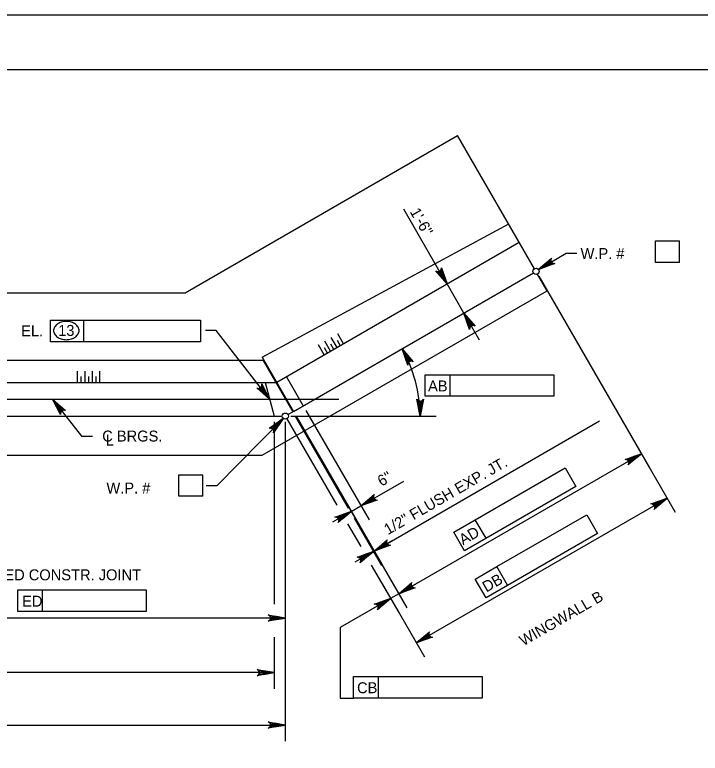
# Model space of a CAD drawing. Extents: x 638255 to 640306, y 296059 to 298435.
# Drawn here: x 638773.3 to 638961.1, y 298233 to 298435.5 of the extents above; entities that cross this region are included whole.
import ezdxf

# ---------------------------------------------------------------- set-up
doc = ezdxf.new("R2010")
doc.units = 0
for name, color, linetype in [('2', 7, 'Continuous'), ('Level 10', 7, 'Continuous'), ('Level 2', 7, 'Continuous'), ('Level 3', 7, 'Continuous'), ('PLT-BNDY', 7, 'Continuous')]:
    doc.layers.add(name, color=color, linetype=linetype)

msp = doc.modelspace()

# ---------------------------------------------------------------- linework, layer by layer
at = {"layer": '2'}
msp.add_line((638475.46, 298420.46), (639261.46, 298420.46), dxfattribs=at)
at = {"layer": 'Level 10'}
for p, q in [((638819.98, 298359.21), (638894.66, 298402.33)), ((638915.73, 298365.85), (638894.66, 298402.33)), ((638841.09, 298341.64), (638908.64, 298378.13)), ((638845.08, 298334.71), (638911.55, 298373.09)), ((638849.69, 298326.74), (638915.42, 298364.69)), ((638919.22, 298359.79), (638916.58, 298364.38)), ((638646.07, 298359.21), (638819.98, 298359.21)), ((638841.11, 298314.7), (638919.22, 298359.79)), ((638841.35, 298340.66), (638625.6, 298340.74)), ((638841.09, 298341.64), (638849.69, 298326.74)), ((638841.35, 298340.66), (638849.47, 298326.61)), ((638622.09, 298334.65), (638844.82, 298334.65)), ((638841.91, 298334.65), (638844.37, 298325.44)), ((638847.74, 298336.25), (638852.35, 298328.27)), ((638597.38, 298330.05), (638862.07, 298330.05)), ((638848.18, 298325.87), (638849.47, 298326.61)), ((638731.87, 298325.44), (638846.6, 298325.44)), ((638621.86, 298314.7), (638841.11, 298314.7))]:
    msp.add_line(p, q, dxfattribs=at)
at = {"layer": 'Level 2'}
for p, q in [((638861.63, 298344.26), (638860.05, 298346.99)), ((638863.4, 298345.29), (638861.82, 298348.02)), ((638858.08, 298342.22), (638856.51, 298344.95)), ((638859.85, 298343.24), (638858.28, 298345.97)), ((638860.74, 298343.75), (638859.93, 298345.15)), ((638862.51, 298344.78), (638861.7, 298346.18)), ((638858.97, 298342.73), (638858.16, 298344.13)), ((638790.53, 298334.65), (638790.53, 298337.81)), ((638792.58, 298334.65), (638792.58, 298337.81)), ((638794.62, 298334.65), (638794.62, 298337.81)), ((638796.67, 298334.65), (638796.67, 298337.81)), ((638791.55, 298334.65), (638791.55, 298336.27)), ((638793.6, 298334.65), (638793.6, 298336.27)), ((638795.65, 298334.65), (638795.65, 298336.27))]:
    msp.add_line(p, q, dxfattribs=at)
at = {"layer": 'Level 3'}
for p, q in [((638890.28, 298364.21), (638879.92, 298382.18)), ((638948.85, 298373.48), (638955.43, 298373.48)), ((638948.85, 298367.59), (638948.85, 298373.48)), ((638955.43, 298367.59), (638955.43, 298373.48)), ((638916.84, 298365.61), (638924.36, 298370.12)), ((638924.36, 298370.12), (638927.3, 298370.12)), ((638955.43, 298367.59), (638948.85, 298367.59)), ((638916.92, 298363.78), (638947.21, 298311.31)), ((638896.36, 298353.68), (638891.76, 298361.66)), ((638783.09, 298351.73), (638792.24, 298351.73)), ((638783.09, 298345.84), (638783.09, 298351.73)), ((638792.24, 298345.84), (638792.24, 298351.73)), ((638792.24, 298351.73), (638824.22, 298351.73)), ((638824.22, 298351.73), (638824.22, 298345.84)), ((638897.84, 298351.13), (638900.59, 298346.36)), ((638828.49, 298348.95), (638825.55, 298348.95)), ((638843.14, 298330.05), (638828.49, 298348.95)), ((638824.22, 298345.84), (638783.09, 298345.84)), ((638885.74, 298336.8), (638892.58, 298336.8)), ((638885.74, 298330.9), (638885.74, 298336.8)), ((638892.58, 298330.9), (638892.58, 298336.8)), ((638892.58, 298336.8), (638920.98, 298336.8)), ((638920.98, 298336.8), (638920.98, 298330.9)), ((638920.98, 298330.9), (638885.74, 298330.9)), ((638783.69, 298330.05), (638791.64, 298319.99)), ((638853.11, 298326.94), (638870.39, 298297.03)), ((638846.88, 298324.81), (638828.7, 298306.31)), ((638847.87, 298324.71), (638861.52, 298301.06)), ((638848.98, 298325.44), (638888.8, 298325.44)), ((638850.23, 298325.28), (638864.69, 298300.23)), ((638850.45, 298325.41), (638880.75, 298272.94)), ((638850.45, 298325.41), (638873.99, 298284.64)), ((638850.45, 298325.41), (638867.73, 298295.49)), ((638844.38, 298323.9), (638844.38, 298273.86)), ((638847.44, 298323.9), (638847.44, 298265.67)), ((638871.78, 298288.47), (638933.53, 298324.14)), ((638791.64, 298319.99), (638794.59, 298319.99)), ((638942.65, 298319.21), (638954.27, 298299.1)), ((638945, 298315.14), (638878.54, 298276.77)), ((638899.48, 298297.06), (638924.08, 298311.26)), ((638924.08, 298311.26), (638927.03, 298306.16)), ((638818.24, 298309.38), (638824.82, 298309.38)), ((638818.24, 298303.49), (638818.24, 298309.38)), ((638824.82, 298303.49), (638824.82, 298309.38)), ((638828.7, 298306.31), (638825.75, 298306.31)), ((638873.28, 298303.8), (638879.89, 298307.62)), ((638927.03, 298306.16), (638896.51, 298288.54)), ((638824.82, 298303.49), (638818.24, 298303.49)), ((638868.18, 298300.85), (638873.28, 298303.8)), ((638883.34, 298263.26), (638952.05, 298302.93)), ((638865.52, 298299.32), (638868.18, 298300.86)), ((638865.52, 298299.32), (638860.41, 298296.37)), ((638905.41, 298284.2), (638930.01, 298298.4)), ((638930.01, 298298.4), (638932.96, 298293.29)), ((638866.28, 298297.48), (638873.77, 298284.51)), ((638893.57, 298293.64), (638899.48, 298297.06)), ((638902.43, 298291.96), (638899.48, 298297.06)), ((638864.49, 298295.91), (638868.09, 298289.68)), ((638896.51, 298288.54), (638893.57, 298293.64)), ((638932.96, 298293.29), (638902.44, 298275.68)), ((638874.33, 298289.94), (638876.89, 298291.42)), ((638871.56, 298288.34), (638866.46, 298285.39)), ((638871.56, 298288.34), (638871.78, 298288.47)), ((638847.44, 298284.96), (638847.44, 298236.32)), ((638871.01, 298284.62), (638878.5, 298271.64)), ((638899.5, 298280.78), (638905.41, 298284.2)), ((638908.36, 298279.09), (638905.41, 298284.2)), ((638902.44, 298275.68), (638899.5, 298280.78)), ((638873.95, 298279.54), (638885.55, 298259.43)), ((638881.09, 298278.24), (638883.64, 298279.71)), ((638774.13, 298277.81), (638780.96, 298277.81)), ((638774.13, 298271.92), (638774.13, 298277.81)), ((638780.96, 298271.92), (638780.96, 298277.81)), ((638780.96, 298277.81), (638809.36, 298277.81)), ((638809.36, 298277.81), (638809.36, 298271.92)), ((638878.54, 298276.77), (638876.29, 298275.47)), ((638876.29, 298275.47), (638862.45, 298267.48)), ((638873.74, 298274), (638871.19, 298272.53)), ((638809.36, 298271.92), (638774.13, 298271.92)), ((638847.44, 298270.1), (638739, 298270.1)), ((638862.45, 298267.48), (638862.45, 298248.17)), ((638844.38, 298264.89), (638844.38, 298250.71)), ((638844.37, 298255.13), (638627.73, 298255.13)), ((638866.15, 298254.06), (638872.99, 298254.06)), ((638866.15, 298248.17), (638866.15, 298254.06)), ((638872.99, 298248.17), (638872.99, 298254.06)), ((638872.99, 298254.06), (638901.39, 298254.06)), ((638901.39, 298254.06), (638901.39, 298248.17)), ((638862.45, 298248.17), (638866.15, 298248.17)), ((638901.39, 298248.17), (638866.15, 298248.17)), ((638619.62, 298240.74), (638847.44, 298240.74))]:
    msp.add_line(p, q, dxfattribs=at)
for points in [[(638916.84, 298365.61), (638920.38, 298368.75), (638920.2, 298368.36), (638920.2, 298368), (638920.31, 298367.7), (638920.52, 298367.46), (638920.84, 298367.29), (638921.27, 298367.26), (638916.84, 298365.61), (638920.84, 298367.29), (638920.52, 298367.46), (638916.84, 298365.61), (638920.31, 298367.7), (638920.2, 298368), (638916.84, 298365.61), (638920.2, 298368.36)], [(638891.76, 298361.66), (638888.68, 298365.25), (638889.07, 298365.07), (638889.43, 298365.06), (638889.73, 298365.17), (638889.98, 298365.37), (638890.15, 298365.69), (638890.19, 298366.12), (638891.76, 298361.66), (638890.15, 298365.69), (638889.98, 298365.37), (638891.76, 298361.66), (638889.73, 298365.17), (638889.43, 298365.06), (638891.76, 298361.66), (638889.07, 298365.07)], [(638896.36, 298353.68), (638899.44, 298350.09), (638899.05, 298350.28), (638898.69, 298350.28), (638898.39, 298350.17), (638898.15, 298349.97), (638897.97, 298349.65), (638897.93, 298349.22), (638896.36, 298353.68), (638897.97, 298349.65), (638898.15, 298349.97), (638896.36, 298353.68), (638898.39, 298350.17), (638898.69, 298350.28), (638896.36, 298353.68), (638899.05, 298350.28)], [(638879.43, 298343.91), (638882.51, 298340.32), (638882.12, 298340.5), (638881.76, 298340.51), (638881.46, 298340.4), (638881.22, 298340.2), (638881.04, 298339.88), (638881, 298339.45), (638879.43, 298343.91), (638881.04, 298339.88), (638881.22, 298340.2), (638879.43, 298343.91), (638881.46, 298340.4), (638881.76, 298340.51), (638879.43, 298343.91), (638882.12, 298340.5)], [(638843.14, 298330.05), (638839.6, 298333.19), (638840.02, 298333.06), (638840.38, 298333.1), (638840.66, 298333.25), (638840.87, 298333.48), (638841.01, 298333.82), (638840.98, 298334.26), (638843.14, 298330.05), (638841.01, 298333.82), (638840.87, 298333.48), (638843.14, 298330.05), (638840.66, 298333.25), (638840.38, 298333.1), (638843.14, 298330.05), (638840.02, 298333.06)], [(638783.69, 298330.05), (638787.26, 298326.94), (638786.85, 298327.06), (638786.49, 298327.02), (638786.21, 298326.86), (638785.99, 298326.63), (638785.87, 298326.29), (638785.89, 298325.86), (638783.69, 298330.05), (638785.87, 298326.29), (638785.99, 298326.63), (638783.69, 298330.05), (638786.21, 298326.86), (638786.49, 298327.02), (638783.69, 298330.05), (638786.85, 298327.06)], [(638884.38, 298325.44), (638883.51, 298330.09), (638883.76, 298329.74), (638884.07, 298329.55), (638884.38, 298329.5), (638884.7, 298329.55), (638885.01, 298329.74), (638885.26, 298330.09), (638884.38, 298325.44), (638885.01, 298329.74), (638884.7, 298329.55), (638884.38, 298325.44), (638884.38, 298329.5), (638884.07, 298329.55), (638884.38, 298325.44), (638883.76, 298329.74)], [(638846.88, 298324.81), (638844.24, 298320.88), (638844.32, 298321.31), (638844.23, 298321.66), (638844.04, 298321.91), (638843.78, 298322.09), (638843.43, 298322.18), (638843, 298322.1), (638846.88, 298324.81), (638843.43, 298322.18), (638843.78, 298322.09), (638846.88, 298324.81), (638844.04, 298321.91), (638844.23, 298321.66), (638846.88, 298324.81), (638844.32, 298321.31)], [(638945, 298315.14), (638941.41, 298312.06), (638941.6, 298312.46), (638941.6, 298312.82), (638941.49, 298313.12), (638941.29, 298313.36), (638940.97, 298313.54), (638940.54, 298313.57), (638945, 298315.14), (638940.97, 298313.54), (638941.29, 298313.36), (638945, 298315.14), (638941.49, 298313.12), (638941.6, 298312.82), (638945, 298315.14), (638941.6, 298312.46)], [(638868.18, 298300.85), (638871.77, 298303.93), (638871.58, 298303.54), (638871.58, 298303.18), (638871.69, 298302.88), (638871.89, 298302.64), (638872.21, 298302.46), (638872.64, 298302.42), (638868.18, 298300.85), (638872.21, 298302.46), (638871.89, 298302.64), (638868.18, 298300.85), (638871.69, 298302.88), (638871.58, 298303.18), (638868.18, 298300.85), (638871.58, 298303.54)], [(638952.05, 298302.93), (638948.46, 298299.85), (638948.65, 298300.24), (638948.65, 298300.6), (638948.54, 298300.9), (638948.34, 298301.14), (638948.02, 298301.32), (638947.59, 298301.36), (638952.05, 298302.93), (638948.02, 298301.32), (638948.34, 298301.14), (638952.05, 298302.93), (638948.54, 298300.9), (638948.65, 298300.6), (638952.05, 298302.93), (638948.65, 298300.24)], [(638865.52, 298299.32), (638861.92, 298296.24), (638862.11, 298296.63), (638862.11, 298297), (638862.01, 298297.29), (638861.8, 298297.53), (638861.49, 298297.71), (638861.05, 298297.75), (638865.52, 298299.32), (638861.49, 298297.71), (638861.8, 298297.53), (638865.52, 298299.32), (638862.01, 298297.29), (638862.11, 298297), (638865.52, 298299.32), (638862.11, 298296.63)], [(638871.78, 298288.47), (638875.37, 298291.55), (638875.19, 298291.15), (638875.18, 298290.79), (638875.29, 298290.5), (638875.5, 298290.25), (638875.81, 298290.07), (638876.25, 298290.04), (638871.78, 298288.47), (638875.81, 298290.07), (638875.5, 298290.25), (638871.78, 298288.47), (638875.29, 298290.5), (638875.18, 298290.79), (638871.78, 298288.47), (638875.19, 298291.15)], [(638871.56, 298288.34), (638867.97, 298285.26), (638868.15, 298285.65), (638868.16, 298286.01), (638868.05, 298286.31), (638867.85, 298286.56), (638867.53, 298286.73), (638867.1, 298286.77), (638871.56, 298288.34), (638867.53, 298286.73), (638867.85, 298286.56), (638871.56, 298288.34), (638868.05, 298286.31), (638868.16, 298286.01), (638871.56, 298288.34), (638868.15, 298285.65)], [(638878.54, 298276.77), (638882.13, 298279.85), (638881.94, 298279.45), (638881.94, 298279.09), (638882.05, 298278.8), (638882.25, 298278.55), (638882.57, 298278.37), (638883, 298278.34), (638878.54, 298276.77), (638882.57, 298278.37), (638882.25, 298278.55), (638878.54, 298276.77), (638882.05, 298278.8), (638881.94, 298279.09), (638878.54, 298276.77), (638881.94, 298279.45)], [(638876.29, 298275.47), (638872.7, 298272.39), (638872.89, 298272.79), (638872.89, 298273.15), (638872.78, 298273.45), (638872.58, 298273.69), (638872.26, 298273.87), (638871.83, 298273.9), (638876.29, 298275.47), (638872.26, 298273.87), (638872.58, 298273.69), (638876.29, 298275.47), (638872.78, 298273.45), (638872.89, 298273.15), (638876.29, 298275.47), (638872.89, 298272.79)], [(638847.44, 298270.1), (638842.79, 298269.22), (638843.15, 298269.47), (638843.34, 298269.78), (638843.39, 298270.1), (638843.34, 298270.41), (638843.15, 298270.72), (638842.79, 298270.97), (638847.44, 298270.1), (638843.15, 298270.72), (638843.34, 298270.41), (638847.44, 298270.1), (638843.39, 298270.1), (638843.34, 298269.78), (638847.44, 298270.1), (638843.15, 298269.47)], [(638883.34, 298263.26), (638886.94, 298266.34), (638886.75, 298265.94), (638886.75, 298265.58), (638886.86, 298265.29), (638887.06, 298265.04), (638887.37, 298264.86), (638887.81, 298264.83), (638883.34, 298263.26), (638887.37, 298264.86), (638887.06, 298265.04), (638883.34, 298263.26), (638886.86, 298265.29), (638886.75, 298265.58), (638883.34, 298263.26), (638886.75, 298265.94)], [(638844.37, 298255.13), (638839.72, 298254.26), (638840.08, 298254.51), (638840.27, 298254.82), (638840.32, 298255.13), (638840.27, 298255.44), (638840.08, 298255.76), (638839.72, 298256), (638844.37, 298255.13), (638840.08, 298255.76), (638840.27, 298255.44), (638844.37, 298255.13), (638840.32, 298255.13), (638840.27, 298254.82), (638844.37, 298255.13), (638840.08, 298254.51)], [(638847.44, 298240.74), (638842.79, 298239.87), (638843.15, 298240.12), (638843.34, 298240.43), (638843.39, 298240.74), (638843.34, 298241.06), (638843.15, 298241.37), (638842.79, 298241.62), (638847.44, 298240.74), (638843.15, 298241.37), (638843.34, 298241.06), (638847.44, 298240.74), (638843.39, 298240.74), (638843.34, 298240.43), (638847.44, 298240.74), (638843.15, 298240.12)]]:
    msp.add_lwpolyline(points, dxfattribs=at)
for points in [[(638919.62, 298366.71), (638919.11, 298367.55), (638916.84, 298365.61)], [(638890.71, 298364.46), (638889.86, 298363.97), (638891.76, 298361.66)], [(638898.26, 298351.38), (638897.41, 298350.88), (638896.36, 298353.68)], [(638840.95, 298332.07), (638841.72, 298332.68), (638843.14, 298330.05)], [(638785.91, 298328.04), (638785.14, 298327.43), (638783.69, 298330.05)], [(638844.47, 298323.05), (638845.17, 298322.36), (638846.88, 298324.81)], [(638942.2, 298314.09), (638942.7, 298313.24), (638945, 298315.14)], [(638870.48, 298302.75), (638870.97, 298301.9), (638868.18, 298300.86)], [(638949.26, 298301.88), (638949.75, 298301.03), (638952.05, 298302.93)], [(638862.72, 298298.27), (638863.21, 298297.42), (638865.52, 298299.32)], [(638874.09, 298290.37), (638874.58, 298289.52), (638871.78, 298288.47)], [(638868.76, 298287.29), (638869.25, 298286.44), (638871.56, 298288.34)], [(638880.84, 298278.67), (638881.34, 298277.82), (638878.54, 298276.77)], [(638873.5, 298274.42), (638873.99, 298273.57), (638876.29, 298275.47)], [(638844.5, 298270.59), (638844.5, 298269.6), (638847.44, 298270.1)], [(638885.65, 298265.16), (638886.14, 298264.31), (638883.34, 298263.26)], [(638841.43, 298255.62), (638841.43, 298254.64), (638844.37, 298255.13)], [(638844.5, 298241.24), (638844.5, 298240.25), (638847.44, 298240.74)]]:
    msp.add_lwpolyline(points, close=True, dxfattribs=at)
for centre in [(638916.15, 298365.11), (638847.44, 298325.44)]:
    msp.add_circle(centre, 0.849, dxfattribs=at)
for centre, radius, start, end in [((638787.11, 298347.69), 3.65, 106.5358, 125.6316), ((638787.46, 298346.54), 4.86, 90, 106.5358), ((638787.46, 298346.54), 4.86, 73.4642, 90), ((638787.8, 298347.69), 3.65, 54.3684, 73.4642), ((638785.78, 298348.89), 1.82, 149.9767, 180), ((638785.78, 298348.89), 1.82, 180, 210.0233), ((638786.59, 298348.43), 2.75, 125.6316, 149.9767), ((638788.32, 298348.43), 2.75, 30.0233, 54.3684), ((638789.13, 298348.89), 1.82, 0, 30.0233), ((638789.13, 298348.89), 1.82, 329.9767, 0), ((638786.59, 298349.36), 2.75, 210.0233, 234.3684), ((638787.11, 298350.09), 3.65, 234.3684, 253.4642), ((638787.8, 298350.09), 3.65, 286.5358, 305.6316), ((638788.32, 298349.36), 2.75, 305.6316, 329.9767), ((638787.46, 298351.25), 4.86, 253.4642, 270), ((638787.46, 298351.25), 4.86, 270, 286.5358), ((638847.44, 298325.44), 36.94, 0.0011, 30.0006)]:
    msp.add_arc(centre, radius, start, end, dxfattribs=at)
at = {"layer": 'PLT-BNDY'}
msp.add_lwpolyline([(638435.46, 298435.46), (639276.46, 298435.46), (639276.46, 297841.46), (638435.46, 297841.46)], close=True, dxfattribs=at)

# ---------------------------------------------------------------- texts
at = {"layer": 'Level 3'}
for s, height, rotation, p in [('1\'-6"', 3, 299.9871, (638881.47, 298381.47)), ('1/2" FLUSH EXP. JT.', 3.0001, 30.0203, (638875.56, 298292.8)), ('6"', 3, 30.0203, (638873.8, 298306.07)), ('AD', 3, 30, (638896.13, 298290)), ('DB', 3, 30, (638902.53, 298277.07)), ('WINGWALL B', 3, 30, (638912.67, 298262.32))]:
    msp.add_text(s, height=height, rotation=rotation, dxfattribs=at).set_placement(p)
for s, height, p in [('W.P. #', 3, (638928.33, 298368.51)), ('EL.', 3, (638775.08, 298347.32)), ('13', 3, (638785.21, 298347.43)), ('AB', 3, (638886.55, 298332.22)), ('C BRGS.', 3, (638797.28, 298318.48)), ('L', 3, (638798.22, 298317.35)), ('W.P. #', 3, (638798.44, 298304.23)), ('T/3 KEYED CONSTR. JOINT', 3.0001, (638755.53, 298280.44)), ('ED', 3, (638775.34, 298273.22)), ('CB', 3, (638867.1, 298249.49))]:
    msp.add_text(s, height=height, dxfattribs=at).set_placement(p)

doc.saveas('drawing.dxf')
